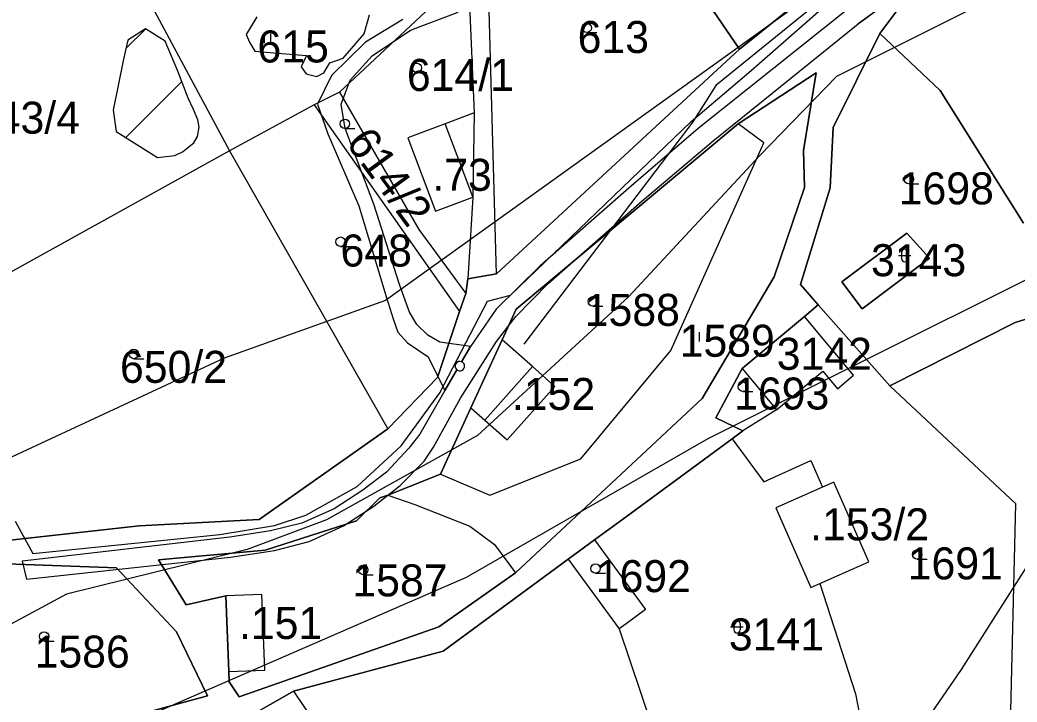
# Model space of a CAD drawing. Extents: x -564810 to -550519, y -1045831 to -1034011.
# Drawn here: x -554012.6 to -553853.6, y -1037689.8 to -1037581.1 of the extents above; entities that cross this region are included whole.
import ezdxf

# ---------------------------------------------------------------- set-up
doc = ezdxf.new("R2010")
doc.units = 0
for name, color, linetype in [('KN stav', 7, 'Continuous'), ('Obvod KPU', 7, 'Continuous'), ('Parcelní čísla', 7, 'Continuous'), ('STG', 7, 'Continuous'), ('Vedení VN', 7, 'Continuous'), ('Vodní plocha', 7, 'Continuous'), ('Vrstva 22', 7, 'Continuous'), ('Vrstva 33', 7, 'Continuous'), ('Vrstva 39', 7, 'Continuous'), ('Vrstva 4', 7, 'Continuous'), ('zamokř ploch', 7, 'Continuous')]:
    doc.layers.add(name, color=color, linetype=linetype)

msp = doc.modelspace()

# ---------------------------------------------------------------- linework, layer by layer
at = {"layer": 'KN stav'}
for p, q in [((-553915.35, -1037560.17), (-553897.83, -1037585.74)), ((-553897.83, -1037585.74), (-553915.35, -1037560.17)), ((-553897.83, -1037585.74), (-553875.34, -1037567.53)), ((-553875.34, -1037567.53), (-553897.83, -1037585.74)), ((-553995.11, -1037572.18), (-553979.14, -1037601.93)), ((-553867.41, -1037572.38), (-553875.48, -1037583.2)), ((-553875.48, -1037583.2), (-553867.41, -1037572.38)), ((-553943.38, -1037575.49), (-553961.62, -1037592.57)), ((-553941.04, -1037575.81), (-553940.16, -1037595.87)), ((-553936.57, -1037621.56), (-553937.79, -1037577.65)), ((-553875.48, -1037583.2), (-553882.9, -1037598.22)), ((-553882.9, -1037598.22), (-553875.48, -1037583.2)), ((-553875.48, -1037583.2), (-553865.87, -1037592.31)), ((-553865.87, -1037592.31), (-553875.48, -1037583.2)), ((-553936.57, -1037621.56), (-553897.83, -1037585.74)), ((-553897.83, -1037585.74), (-553936.57, -1037621.56)), ((-553885.65, -1037589.47), (-553898.04, -1037597.64)), ((-553898.04, -1037597.64), (-553885.65, -1037589.47)), ((-553887.62, -1037601.89), (-553885.65, -1037589.47)), ((-553885.65, -1037589.47), (-553887.62, -1037601.89)), ((-553961.62, -1037592.57), (-553965.67, -1037594.62)), ((-553961.62, -1037592.57), (-553948.99, -1037614.48)), ((-553865.87, -1037592.31), (-553852.55, -1037613.47)), ((-553852.55, -1037613.47), (-553865.87, -1037592.31)), ((-553965.67, -1037594.62), (-553979.14, -1037601.93)), ((-553965.67, -1037594.62), (-553942.47, -1037627.54)), ((-553940.16, -1037595.87), (-553944.76, -1037597.61)), ((-553940.16, -1037595.87), (-553940.35, -1037609.29)), ((-553944.76, -1037597.61), (-553950.7, -1037599.85)), ((-553898.04, -1037597.64), (-553933.43, -1037627.15)), ((-553933.43, -1037627.15), (-553898.04, -1037597.64)), ((-553893.96, -1037600.64), (-553898.04, -1037597.64)), ((-553882.9, -1037598.22), (-553883.4, -1037607.84)), ((-553883.4, -1037607.84), (-553882.9, -1037598.22)), ((-553950.7, -1037599.85), (-553946.29, -1037611.53)), ((-553908.78, -1037633.78), (-553893.96, -1037600.64)), ((-553979.14, -1037601.93), (-554033.48, -1037632)), ((-553979.14, -1037601.93), (-553953.89, -1037646.23)), ((-553887.47, -1037607.79), (-553887.62, -1037601.89)), ((-553887.62, -1037601.89), (-553887.47, -1037607.79)), ((-553892.31, -1037622.01), (-553887.47, -1037607.79)), ((-553887.47, -1037607.79), (-553892.31, -1037622.01)), ((-553883.4, -1037607.84), (-553888.12, -1037623.26)), ((-553888.12, -1037623.26), (-553883.4, -1037607.84)), ((-553946.29, -1037611.53), (-553940.35, -1037609.29)), ((-553940.35, -1037609.29), (-553941.18, -1037622.34)), ((-553948.99, -1037614.48), (-553941.49, -1037624.68)), ((-553871.17, -1037615.03), (-553881.51, -1037622.79)), ((-553881.51, -1037622.79), (-553871.17, -1037615.03)), ((-553867.54, -1037619.03), (-553871.17, -1037615.03)), ((-553871.17, -1037615.03), (-553867.54, -1037619.03)), ((-553878.28, -1037627.09), (-553867.54, -1037619.03)), ((-553867.54, -1037619.03), (-553878.28, -1037627.09)), ((-553941.18, -1037622.34), (-553936.57, -1037621.56)), ((-553936.57, -1037621.56), (-553941.18, -1037622.34)), ((-553941.49, -1037624.68), (-553941.18, -1037622.34)), ((-553941.18, -1037622.34), (-553941.49, -1037624.68)), ((-553903.8, -1037641.39), (-553892.31, -1037622.01)), ((-553892.31, -1037622.01), (-553903.8, -1037641.39)), ((-553881.51, -1037622.79), (-553878.28, -1037627.09)), ((-553878.28, -1037627.09), (-553881.51, -1037622.79)), ((-553942.47, -1037627.54), (-553941.49, -1037624.68)), ((-553941.49, -1037624.68), (-553942.47, -1037627.54)), ((-553888.12, -1037623.26), (-553885.28, -1037626.47)), ((-553885.28, -1037626.47), (-553888.12, -1037623.26)), ((-553853.9, -1037629.3), (-553842.85, -1037625.84)), ((-553842.85, -1037625.84), (-553853.9, -1037629.3)), ((-553946.01, -1037638.04), (-553942.47, -1037627.54)), ((-553942.47, -1037627.54), (-553946.01, -1037638.04)), ((-553933.43, -1037627.15), (-553935.68, -1037632.04)), ((-553935.68, -1037632.04), (-553933.43, -1037627.15)), ((-553885.28, -1037626.47), (-553887.51, -1037628.33)), ((-553887.51, -1037628.33), (-553885.28, -1037626.47)), ((-553885.28, -1037626.47), (-553873.86, -1037639.4)), ((-553873.86, -1037639.4), (-553885.28, -1037626.47)), ((-553887.51, -1037628.33), (-553897.44, -1037636.61)), ((-553897.44, -1037636.61), (-553887.51, -1037628.33)), ((-553879.68, -1037637.71), (-553887.51, -1037628.33)), ((-553873.86, -1037639.4), (-553853.9, -1037629.3)), ((-553853.9, -1037629.3), (-553873.86, -1037639.4)), ((-553935.68, -1037632.04), (-553940.66, -1037642.87)), ((-553940.66, -1037642.87), (-553935.68, -1037632.04)), ((-553930.85, -1037636.33), (-553935.68, -1037632.04)), ((-553923.14, -1037651.04), (-553908.78, -1037633.78)), ((-553927.3, -1037639.49), (-553930.85, -1037636.33)), ((-553897.44, -1037636.61), (-553901.6, -1037644.48)), ((-553901.6, -1037644.48), (-553897.44, -1037636.61)), ((-553897.44, -1037636.61), (-553891.95, -1037643.19)), ((-553891.95, -1037643.19), (-553884.56, -1037637.03)), ((-553884.56, -1037637.03), (-553882.21, -1037639.84)), ((-553953.89, -1037646.23), (-553946.01, -1037638.04)), ((-553946.01, -1037638.04), (-553953.89, -1037646.23)), ((-553882.21, -1037639.84), (-553879.68, -1037637.71)), ((-553934.88, -1037648.01), (-553927.3, -1037639.49)), ((-553853.8, -1037658.19), (-553873.86, -1037639.4)), ((-553933.58, -1037669.2), (-553903.8, -1037641.39)), ((-553903.8, -1037641.39), (-553933.58, -1037669.2)), ((-553940.66, -1037642.87), (-553945.53, -1037653.46)), ((-553945.53, -1037653.46), (-553940.66, -1037642.87)), ((-553940.66, -1037642.87), (-553938.43, -1037644.85)), ((-553891.95, -1037643.19), (-553897.32, -1037646.58)), ((-553938.43, -1037644.85), (-553934.88, -1037648.01)), ((-553901.6, -1037644.48), (-553897.32, -1037646.58)), ((-553897.32, -1037646.58), (-553901.6, -1037644.48)), ((-553974.41, -1037660.72), (-553953.89, -1037646.23)), ((-553953.89, -1037646.23), (-553974.41, -1037660.72)), ((-553897.32, -1037646.58), (-553899.01, -1037647.84)), ((-553899.01, -1037647.84), (-553897.32, -1037646.58)), ((-553899.01, -1037647.84), (-553916.3, -1037660.53)), ((-553916.3, -1037660.53), (-553899.01, -1037647.84)), ((-553899.01, -1037647.84), (-553893.98, -1037654.7)), ((-553937.66, -1037656.79), (-553923.14, -1037651.04)), ((-553893.98, -1037654.7), (-553886.5, -1037651.3)), ((-553886.5, -1037651.3), (-553884.59, -1037655.52)), ((-553945.53, -1037653.46), (-553953.89, -1037656.8)), ((-553953.89, -1037656.8), (-553945.53, -1037653.46)), ((-553945.53, -1037653.46), (-553937.66, -1037656.79)), ((-553882.82, -1037654.74), (-553884.59, -1037655.52)), ((-553877.22, -1037667.46), (-553882.82, -1037654.74)), ((-553884.59, -1037655.52), (-553892.08, -1037658.81)), ((-553955.2, -1037657.26), (-553958.9, -1037660.91)), ((-553958.9, -1037660.91), (-553955.2, -1037657.26)), ((-553953.89, -1037656.8), (-553955.2, -1037657.26)), ((-553955.2, -1037657.26), (-553953.89, -1037656.8)), ((-553953.89, -1037656.8), (-553949.63, -1037658.31)), ((-553949.63, -1037658.31), (-553940.84, -1037661.74)), ((-553892.08, -1037658.81), (-553886.48, -1037671.53)), ((-553854.73, -1037697.64), (-553853.8, -1037658.19)), ((-553993.53, -1037661.72), (-553974.41, -1037660.72)), ((-553974.41, -1037660.72), (-553993.53, -1037661.72)), ((-553958.9, -1037660.91), (-553973.47, -1037665.59)), ((-553973.47, -1037665.59), (-553958.9, -1037660.91)), ((-553916.3, -1037660.53), (-553920.95, -1037663.95)), ((-553920.95, -1037663.95), (-553916.3, -1037660.53)), ((-554014.1, -1037664.01), (-553993.53, -1037661.72)), ((-553993.53, -1037661.72), (-554014.1, -1037664.01)), ((-553940.84, -1037661.74), (-553936.91, -1037664.66)), ((-553920.95, -1037663.95), (-553925.16, -1037667.04)), ((-553925.16, -1037667.04), (-553920.95, -1037663.95)), ((-553920.95, -1037663.95), (-553912.81, -1037675.04)), ((-553973.47, -1037665.59), (-553990.45, -1037667.13)), ((-553990.45, -1037667.13), (-553973.47, -1037665.59)), ((-553936.91, -1037664.66), (-553933.58, -1037669.2)), ((-553997.14, -1037668.42), (-554019.23, -1037667.58)), ((-554019.23, -1037667.58), (-553997.14, -1037668.42)), ((-553990.45, -1037667.13), (-553986.08, -1037674.3)), ((-553986.08, -1037674.3), (-553990.45, -1037667.13)), ((-553925.16, -1037667.04), (-553945.09, -1037681.68)), ((-553945.09, -1037681.68), (-553925.16, -1037667.04)), ((-553925.16, -1037667.04), (-553917.01, -1037678.13)), ((-553885.03, -1037670.89), (-553877.22, -1037667.46)), ((-553987.61, -1037678.58), (-553997.14, -1037668.42)), ((-553997.14, -1037668.42), (-553987.61, -1037678.58)), ((-553945.76, -1037677.78), (-553933.58, -1037669.2)), ((-553933.58, -1037669.2), (-553945.76, -1037677.78)), ((-553886.48, -1037671.53), (-553885.03, -1037670.89)), ((-553885.03, -1037670.89), (-553879.38, -1037688.47)), ((-553986.08, -1037674.3), (-553979.72, -1037672.87)), ((-553979.72, -1037672.87), (-553986.08, -1037674.3)), ((-553974.02, -1037672.64), (-553979.72, -1037672.87)), ((-553979.72, -1037672.87), (-553979.23, -1037684.94)), ((-553979.23, -1037684.94), (-553979.72, -1037672.87)), ((-553973.52, -1037684.71), (-553974.02, -1037672.64)), ((-553912.81, -1037675.04), (-553915.91, -1037677.32)), ((-553982.63, -1037688.82), (-553987.61, -1037678.58)), ((-553987.61, -1037678.58), (-553982.63, -1037688.82)), ((-553977.63, -1037688.95), (-553945.76, -1037677.78)), ((-553945.76, -1037677.78), (-553977.63, -1037688.95)), ((-553915.91, -1037677.32), (-553917.01, -1037678.13)), ((-553917.01, -1037678.13), (-553907.55, -1037706.36)), ((-553945.09, -1037681.68), (-553968.97, -1037688.08)), ((-553968.97, -1037688.08), (-553945.09, -1037681.68)), ((-553979.23, -1037684.94), (-553973.52, -1037684.71)), ((-553979.23, -1037684.94), (-553979.2, -1037686.59)), ((-553979.2, -1037686.59), (-553979.23, -1037684.94)), ((-553979.2, -1037686.59), (-553977.63, -1037688.95)), ((-553977.63, -1037688.95), (-553979.2, -1037686.59)), ((-553968.97, -1037688.08), (-553975.14, -1037691.62)), ((-553975.14, -1037691.62), (-553968.97, -1037688.08)), ((-553968.97, -1037688.08), (-553961.29, -1037699.33)), ((-554016.74, -1037698.02), (-553982.63, -1037688.82)), ((-553982.63, -1037688.82), (-554016.74, -1037698.02)), ((-553879.38, -1037688.47), (-553877.01, -1037700.18))]:
    msp.add_line(p, q, dxfattribs=at)
at = {"layer": 'Obvod KPU'}
for p, q in [((-553895.97, -1037589.1), (-553866.04, -1037562.84)), ((-553905.57, -1037597.25), (-553895.97, -1037589.1)), ((-553934.36, -1037624.92), (-553905.57, -1037597.25)), ((-553945.6, -1037640.52), (-553938.04, -1037625.9)), ((-553938.04, -1037625.9), (-553934.36, -1037624.92)), ((-553951.76, -1037648.96), (-553945.6, -1037640.52)), ((-553958.79, -1037655.45), (-553951.76, -1037648.96)), ((-553966.96, -1037660.02), (-553958.79, -1037655.45)), ((-554013.33, -1037660.96), (-554010.49, -1037666.14)), ((-553972, -1037661.66), (-553966.96, -1037660.02)), ((-553980.71, -1037663.07), (-553972, -1037661.66)), ((-554010.49, -1037666.14), (-553980.71, -1037663.07))]:
    msp.add_line(p, q, dxfattribs=at)
at = {"layer": 'STG'}
for points in [[(-553755.9, -1037388.76), (-553770.59, -1037447.57), (-553770.59, -1037486.16), (-553811.01, -1037524.75), (-553882.66, -1037574.36), (-553954.3, -1037625.81), (-553980.02, -1037635), (-554031.46, -1037658.89), (-554167.41, -1037688.29), (-554299.68, -1037714.02), (-554404.39, -1037728.72), (-554477.88, -1037741.58), (-554523.8, -1037756.28), (-554578.92, -1037787.52), (-554611.99, -1037848.16), (-554634.03, -1037903.29), (-554661.59, -1037958.42), (-554678.12, -1037969.44), (-554718.54, -1038002.52), (-554762.63, -1038019.06), (-554880.2, -1038048.46), (-554951.85, -1038055.81), (-555038.19, -1038074.19)], [(-554411.74, -1038002.52), (-554288.66, -1037974.96), (-554228.03, -1037954.74), (-554158.22, -1037927.18), (-554084.74, -1037881.24), (-554035.14, -1037846.32), (-553957.98, -1037789.36), (-553902.87, -1037743.42), (-553862.45, -1037684.62), (-553836.73, -1037644.19), (-553825.71, -1037609.27), (-553902.87, -1037647.86), (-553941.44, -1037669.92), (-554013.09, -1037701.15), (-554090.25, -1037721.37), (-554149.04, -1037743.42), (-554218.85, -1037754.44), (-554281.31, -1037763.63), (-554336.42, -1037765.47)]]:
    msp.add_lwpolyline(points, dxfattribs=at)
at = {"layer": 'Vedení VN'}
msp.add_lwpolyline([(-553779.16, -1037462.3), (-553790.98, -1037492.91), (-553832.28, -1037535.3), (-553901.64, -1037591.53), (-553905.26, -1037597.3), (-553932.21, -1037632.74)], dxfattribs=at)
at = {"layer": 'Vodní plocha'}
for p, q in [((-553957.68, -1037583.27), (-553956.84, -1037580.23)), ((-553974.77, -1037580.54), (-553976.48, -1037583.38)), ((-553976.48, -1037583.38), (-553975.91, -1037584.73)), ((-553961.03, -1037587.14), (-553957.68, -1037583.27)), ((-553975.91, -1037584.73), (-553975.11, -1037586.02)), ((-553975.11, -1037586.02), (-553972.1, -1037586.31)), ((-553972.1, -1037586.31), (-553968.19, -1037586.64)), ((-553968.19, -1037586.64), (-553966.85, -1037586.71)), ((-553966.85, -1037586.71), (-553967.72, -1037588.55)), ((-553964.12, -1037589.49), (-553963.16, -1037587.88)), ((-553963.16, -1037587.88), (-553961.03, -1037587.14)), ((-553967.72, -1037588.55), (-553966.95, -1037589.64)), ((-553966.95, -1037589.64), (-553965.21, -1037590.09)), ((-553965.21, -1037590.09), (-553964.12, -1037589.49))]:
    msp.add_line(p, q, dxfattribs=at)
at = {"layer": 'Vrstva 33'}
msp.add_lwpolyline([(-553781.78, -1037547.43), (-553781.78, -1037547.43), (-553861.88, -1037579.8), (-553882.4, -1037590.06), (-553894.63, -1037602.69), (-553915.55, -1037625.2), (-553939.62, -1037647.3), (-553963.69, -1037660.73), (-553976.32, -1037665.46), (-554005.12, -1037672.57), (-554051.29, -1037697.44), (-554074.34, -1037707.71), (-554116.17, -1037717.97), (-554143, -1037724.29), (-554159.18, -1037728.23), (-554191.93, -1037742.84), (-554215.61, -1037746.79), (-554261.77, -1037746.39), (-554296.42, -1037751.76)], dxfattribs=at)
at = {"layer": 'Vrstva 39'}
for p, q in [((-553872.22, -1037576.72), (-553878.93, -1037581.7)), ((-553878.93, -1037581.7), (-553872.22, -1037576.72)), ((-553950.29, -1037582.68), (-553942.68, -1037579.83)), ((-553880.6, -1037579.32), (-553904.41, -1037598.34)), ((-553951.54, -1037580.97), (-553957.49, -1037584.62)), ((-553902.05, -1037600.32), (-553878.93, -1037581.7)), ((-553956.39, -1037586.76), (-553950.29, -1037582.68)), ((-553957.49, -1037584.62), (-553962.89, -1037589.91)), ((-553959.9, -1037590.68), (-553956.39, -1037586.76)), ((-553962.89, -1037589.91), (-553965.12, -1037594.5)), ((-553961.37, -1037594.48), (-553959.9, -1037590.68)), ((-553965.12, -1037594.5), (-553963.48, -1037599.21)), ((-553960.72, -1037598.35), (-553961.37, -1037594.48)), ((-553963.48, -1037599.21), (-553958.52, -1037610.68)), ((-553956.16, -1037610.45), (-553960.72, -1037598.35)), ((-553904.41, -1037598.34), (-553915.05, -1037607.5)), ((-553913.38, -1037609.92), (-553902.05, -1037600.32)), ((-553915.05, -1037607.5), (-553929.69, -1037620.31)), ((-553952.04, -1037623.26), (-553956.16, -1037610.45)), ((-553928.37, -1037623.08), (-553913.38, -1037609.92)), ((-553958.52, -1037610.68), (-553954.4, -1037624.46)), ((-553929.69, -1037620.31), (-553936.62, -1037627.17)), ((-553933.49, -1037628.34), (-553928.37, -1037623.08)), ((-553954.4, -1037624.46), (-553953.04, -1037628.71)), ((-553950.45, -1037627.62), (-553952.04, -1037623.26)), ((-553949.31, -1037629.59), (-553950.45, -1037627.62)), ((-553936.62, -1037627.17), (-553940.73, -1037633.11)), ((-553953.04, -1037628.71), (-553952.3, -1037630.84)), ((-553936.56, -1037632.33), (-553933.49, -1037628.34)), ((-553952.3, -1037630.84), (-553950.79, -1037632.51)), ((-553947.55, -1037631.32), (-553949.31, -1037629.59)), ((-553950.79, -1037632.51), (-553947.47, -1037634.76)), ((-553945.6, -1037632.44), (-553947.55, -1037631.32)), ((-553940.73, -1037633.11), (-553945.6, -1037632.44)), ((-553942.3, -1037641.36), (-553936.56, -1037632.33)), ((-553940.73, -1037633.11), (-553942.14, -1037635.54)), ((-553942.14, -1037635.54), (-553940.73, -1037633.11)), ((-553947.47, -1037634.76), (-553944.82, -1037640.15)), ((-553942.89, -1037636.83), (-553944.82, -1037640.15)), ((-553944.82, -1037640.15), (-553942.89, -1037636.83)), ((-553944.82, -1037640.15), (-553948.82, -1037647.11)), ((-553946.62, -1037649.17), (-553942.3, -1037641.36)), ((-553948.82, -1037647.11), (-553950.57, -1037649.3)), ((-553950.57, -1037649.3), (-553954.13, -1037653.15)), ((-553948.11, -1037651.38), (-553946.62, -1037649.17)), ((-553951.95, -1037655.29), (-553948.11, -1037651.38)), ((-553954.13, -1037653.15), (-553957.89, -1037656.04)), ((-553957.89, -1037656.04), (-553962.45, -1037658.99)), ((-553956.15, -1037658.57), (-553951.95, -1037655.29)), ((-553962.45, -1037658.99), (-553967.6, -1037661.27)), ((-553960.98, -1037661.69), (-553956.15, -1037658.57)), ((-553967.6, -1037661.27), (-553972.61, -1037662.5)), ((-553972.61, -1037662.5), (-553979.1, -1037663.52)), ((-553966.43, -1037664.22), (-553960.98, -1037661.69)), ((-553979.1, -1037663.52), (-554012.19, -1037667.33)), ((-553971.98, -1037665.61), (-553966.43, -1037664.22)), ((-553978.97, -1037666.71), (-553971.98, -1037665.61)), ((-554012.19, -1037667.33), (-554011.5, -1037670.22)), ((-554012.19, -1037667.33), (-554011.5, -1037670.22)), ((-554011.5, -1037670.22), (-553978.97, -1037666.71))]:
    msp.add_line(p, q, dxfattribs=at)
for start, end in [(68.3593, 231.3305), (231.3305, 68.3593)]:
    msp.add_arc((-553942.42, -1037636.24), 0.75, start, end, dxfattribs=at)
at = {"layer": 'Vrstva 4'}
for p, q in [((-553940.35, -1037609.28), (-553944.76, -1037597.6)), ((-553930.85, -1037636.33), (-553938.43, -1037644.84))]:
    msp.add_line(p, q, dxfattribs=at)
at = {"layer": 'zamokř ploch'}
for p, q in [((-553995.69, -1037585.64), (-553992.51, -1037582.47)), ((-553992.53, -1037582.46), (-553995.37, -1037584.27)), ((-553989.42, -1037584.47), (-553992.53, -1037582.46)), ((-553973.6, -1037583.29), (-553973.6, -1037584.79)), ((-553972.6, -1037583.29), (-553972.6, -1037584.79)), ((-553922.21, -1037583.09), (-553920.61, -1037583.09)), ((-553995.37, -1037584.27), (-553996.07, -1037587.31)), ((-553987.37, -1037589.23), (-553989.42, -1037584.47)), ((-553996.07, -1037587.31), (-553997.69, -1037595.44)), ((-553985.72, -1037593.55), (-553987.37, -1037589.23)), ((-553949.31, -1037589.43), (-553947.71, -1037589.43)), ((-553995.7, -1037599.79), (-553986.75, -1037590.85)), ((-553984.89, -1037595.35), (-553985.72, -1037593.55)), ((-553997.69, -1037595.44), (-553997.23, -1037598.83)), ((-553984.21, -1037597), (-553984.89, -1037595.35)), ((-553984, -1037598.17), (-553984.21, -1037597)), ((-553997.23, -1037598.83), (-553990.61, -1037602.99)), ((-553984.24, -1037599.63), (-553984, -1037598.17)), ((-553960.76, -1037598.36), (-553959.16, -1037598.36)), ((-553986.65, -1037602.06), (-553984.82, -1037600.64)), ((-553984.82, -1037600.64), (-553984.24, -1037599.63)), ((-553987.85, -1037602.67), (-553986.65, -1037602.06)), ((-553990.61, -1037602.99), (-553987.85, -1037602.67)), ((-553870.87, -1037607.19), (-553869.27, -1037607.19)), ((-553961.44, -1037617.16), (-553959.84, -1037617.16)), ((-553872.01, -1037618.11), (-553872.01, -1037619.11)), ((-553871.01, -1037618.11), (-553871.01, -1037619.11)), ((-553872.51, -1037618.61), (-553870.51, -1037618.61)), ((-553921.24, -1037626.67), (-553919.64, -1037626.67)), ((-553905.29, -1037630.83), (-553905.29, -1037632.33)), ((-553904.29, -1037630.83), (-553904.29, -1037632.33)), ((-553994.42, -1037635.06), (-553992.82, -1037635.06)), ((-553897.3, -1037640.27), (-553895.7, -1037640.27)), ((-553869.51, -1037667), (-553867.91, -1037667)), ((-553920.79, -1037669.26), (-553919.19, -1037669.26)), ((-553957.83, -1037669.49), (-553956.23, -1037669.49)), ((-553899.26, -1037677.78), (-553897.26, -1037677.78)), ((-553898.76, -1037677.28), (-553898.76, -1037678.28)), ((-553897.76, -1037677.28), (-553897.76, -1037678.28)), ((-554008.7, -1037680.09), (-554007.1, -1037680.09))]:
    msp.add_line(p, q, dxfattribs=at)
for centre in [(-553922.21, -1037582.34), (-553949.31, -1037588.68), (-553960.76, -1037597.61), (-553870.87, -1037606.44), (-553961.44, -1037616.41), (-553921.24, -1037625.92), (-553994.42, -1037634.31), (-553897.3, -1037639.52), (-553869.51, -1037666.25), (-553957.83, -1037668.74), (-553920.79, -1037668.51), (-554008.7, -1037679.34)]:
    msp.add_circle(centre, 0.75, dxfattribs=at)
for centre, start, end in [((-553871.51, -1037618.11), 0, 180), ((-553871.51, -1037619.11), 180, 0), ((-553898.26, -1037677.28), 0, 180), ((-553898.26, -1037678.28), 180, 0)]:
    msp.add_arc(centre, 0.5, start, end, dxfattribs=at)

# ---------------------------------------------------------------- texts
at = {"layer": 'Parcelní čísla'}
for s, p in [('613', (-553923.65, -1037586.33)), ('615', (-553974.69, -1037587.84)), ('614/1', (-553950.87, -1037592.38)), ('643/4', (-554020.05, -1037599.19)), ('1698', (-553872.47, -1037610.46)), ('648', (-553961.45, -1037620.37)), ('3143', (-553876.88, -1037621.91)), ('1588', (-553922.52, -1037629.83)), ('1589', (-553907.39, -1037634.75)), ('3142', (-553891.91, -1037636.83)), ('650/2', (-553996.61, -1037638.91)), ('1693', (-553898.7, -1037643.16)), ('1691', (-553871.03, -1037670.24)), ('1692', (-553920.76, -1037672.27)), ('1587', (-553959.56, -1037672.95)), ('3141', (-553899.54, -1037681.57)), ('1586', (-554010.22, -1037684.3))]:
    msp.add_text(s, height=5.1, dxfattribs=at).set_placement(p)
msp.add_text('614/2', height=5.1, rotation=306.2237, dxfattribs=at).set_placement((-553960.72, -1037600.65))
at = {"layer": 'Vrstva 22'}
for s, p in [('.73', (-553946.81, -1037608.3)), ('.152', (-553934.13, -1037643.23)), ('.153/2', (-553886.58, -1037664.01)), ('.151', (-553977.64, -1037679.74))]:
    msp.add_text(s, height=5.1, dxfattribs=at).set_placement(p)

doc.saveas('drawing.dxf')
